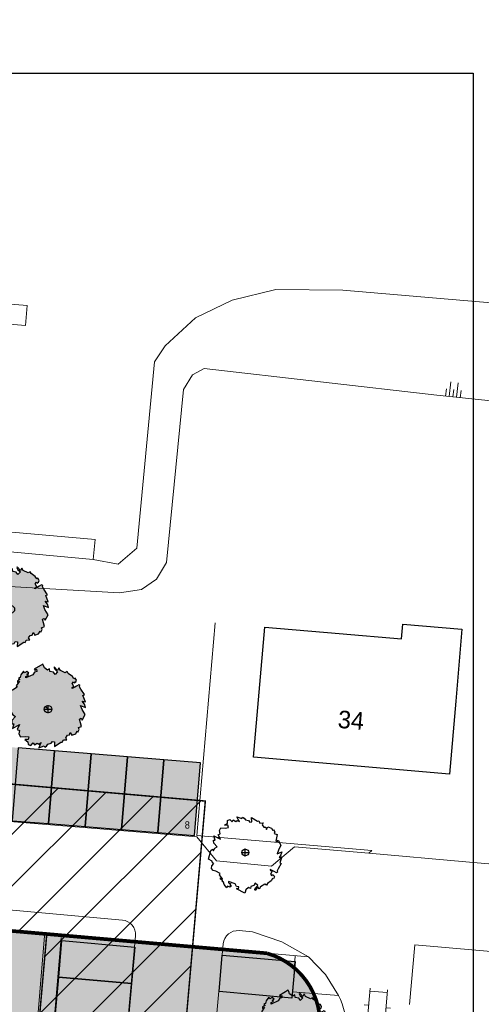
# Model space of a CAD drawing. Extents: x -1000932 to 2054797, y 285738 to 764020.
# Tile 513 of 656: x 343121 to 374661, y 585529 to 652846. Entities that reach past the tile are written whole.
import ezdxf

# ---------------------------------------------------------------- set-up
doc = ezdxf.new("R2010")
doc.units = 0
doc.header["$MEASUREMENT"] = 0
doc.layers.get('0').update_dxf_attribs({"color": 1, "linetype": 'CONTINUOUS'})
for name, color, linetype in [('--schets', 3, 'CONTINUOUS'), ('--schets pp', 1, 'CONTINUOUS'), ('-boom', 8, 'CONTINUOUS'), ('-boom beschermd', 82, 'CONTINUOUS'), ('31.', 7, 'CONTINUOUS'), ('bomen', 1, 'CONTINUOUS')]:
    doc.layers.add(name, color=color, linetype=linetype)
doc.layers.add('04H', color=6, linetype='CONTINUOUS', plot=False)
for name, color, linetype, lineweight in [('B01', 1, 'CONTINUOUS', 30), ('Q10', 7, 'CONTINUOUS', 0), ('S02', 7, 'CONTINUOUS', 0), ('S04', 7, 'CONTINUOUS', 0), ('T03', 84, 'CONTINUOUS', 0), ('T09', 7, 'CONTINUOUS', 0), ('V00', 7, 'CONTINUOUS', 0), ('W03', 5, 'CONTINUOUS', 0), ('Z02', 7, 'CONTINUOUS', 0), ('Z09', 7, 'CONTINUOUS', 0)]:
    doc.layers.add(name, color=color, linetype=linetype, lineweight=lineweight)
doc.styles.add('JK-T', font='arial.ttf', dxfattribs={"width": 0.9})
doc.styles.get("Standard").update_dxf_attribs({"font": 'romans.shx'})
doc.styles.add('Style-INTL_ISO_EQUAL', font='INTL_ISO_EQUAL.shx')

# ---------------------------------------------------------------- blocks, each defined once
blk = doc.blocks.new('S04')
at = {"layer": 'S04', "color": 7, "linetype": 'Continuous', "lineweight": 0}
for p, q in [((0, 0.0502), (0.0502, 0.0502)), ((0, 0.0251), (0.1004, 0.0251)), ((0, 0), (0.0502, 0)), ((0, -0.0251), (0.1004, -0.0251)), ((0, -0.0502), (0.0502, -0.0502))]:
    blk.add_line(p, q, dxfattribs=at)
blk = doc.blocks.new('S022')
at = {"layer": 'S02', "color": 7, "linetype": 'Continuous', "lineweight": 0}
for p, q in [((0.0308, -0.2299), (0.0308, 0.2301)), ((0.0308, 0.2101), (0.1508, 0.2101)), ((0.1508, -0.2299), (0.1508, 0.2301)), ((0.0008, 0.1151), (0.0308, 0.1151)), ((0.1508, 0.1051), (0.1808, 0.1051)), ((0.0308, 0.0001), (0.1508, 0.0001)), ((0.0008, -0.1147), (0.0308, -0.1147)), ((0.1508, -0.1047), (0.1808, -0.1047)), ((0.0308, -0.2099), (0.1508, -0.2099))]:
    blk.add_line(p, q, dxfattribs=at)
blk = doc.blocks.new('eigendomssituatie')
at = {"layer": '--schets pp', "linetype": 'Continuous', "transparency": 33554495}
h = blk.add_hatch(color=72, dxfattribs=at)
h.dxf.hatch_style = 1
edge = h.paths.add_edge_path()
edge.add_line((-4176.73854586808, 36691.06924980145), (18463.26145401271, 34709.06924984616))
edge.add_arc((17095.50999903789, 29904.28082499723), 4995.671711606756, -8.030102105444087, 74.11024197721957, ccw=False)
edge.add_line((22042.19821628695, 29206.41871005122), (21519.26145413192, 23075.06924982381))
edge.add_line((21519.26145413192, 23075.06924982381), (20841.66028853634, 15037.05444403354))
edge.add_line((20841.66028853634, 15037.05444403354), (9221.227534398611, 16016.65189056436))
edge.add_line((9221.227534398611, 16016.65189056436), (-3884.161830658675, 17236.71420983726))
edge.add_line((-3884.161830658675, 17236.71420983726), (-5436.461187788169, 504.3732174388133))
edge.add_line((-5436.461187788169, 504.3732174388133), (0.01009560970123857, -0.01570527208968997))
edge.add_line((0.01009560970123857, -0.01570527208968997), (-2500.443734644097, -26949.25618684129))
edge.add_line((-2500.443734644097, -26949.25618684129), (-6846.575806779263, -26546.03876589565))
edge.add_line((-6846.575806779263, -26546.03876589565), (-6942.65260836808, -27581.58700016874))
edge.add_line((-6942.65260836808, -27581.58700016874), (-9441.92006868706, -27349.73178386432))
edge.add_line((-9441.92006868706, -27349.73178386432), (-9345.841399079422, -26314.14745333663))
edge.add_line((-9345.841399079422, -26314.14745333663), (-13692.1799018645, -25910.91512983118))
edge.add_line((-13692.1799018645, -25910.91512983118), (-13547.04518649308, -23805.32137516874))
edge.add_line((-13547.04518649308, -23805.32137516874), (-35801.37771154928, -21685.47999814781))
edge.add_line((-35801.37771154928, -21685.47999814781), (-39085.49633917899, -21480.62403194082))
edge.add_line((-39085.49633917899, -21480.62403194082), (-35449.19473665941, 20057.36991770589))
edge.add_line((-35449.19473665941, 20057.36991770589), (-40995.94876814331, 20385.16075669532))
edge.add_line((-40995.94876814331, 20385.16075669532), (-40395.08653578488, 23168.33528979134))
edge.add_arc((-32072.55263851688, 19913.76534113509), 8936.262978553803, 110.35386289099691, 158.6417595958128, ccw=False)
edge.add_line((-35180.73854598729, 28292.06924983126), (-16026.04323336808, 34806.76749201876))
edge.add_arc((-6099.484764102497, 10583.2012472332), 26178.57377053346, 85.78798549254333, 112.28329390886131, ccw=False)
at = {"layer": '--schets pp', "color": 72, "linetype": 'Continuous', "const_width": 250}
blk.add_lwpolyline([(-4176.73854586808, 36691.06924980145), (18463.26145401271, 34709.06924984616, -0.3745828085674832), (22042.19821628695, 29206.41871005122), (21519.26145413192, 23075.06924982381), (20841.66028853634, 15037.05444403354), (9221.227534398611, 16016.65189056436), (-3884.161830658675, 17236.71420983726), (-5436.461187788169, 504.3732174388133), (0.01009560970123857, -0.01570527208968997), (-2500.443734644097, -26949.25618684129), (-6846.575806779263, -26546.03876589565), (-6942.65260836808, -27581.58700016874), (-9441.92006868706, -27349.73178386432), (-9345.841399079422, -26314.14745333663), (-13692.1799018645, -25910.91512983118), (-13547.04518649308, -23805.32137516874), (-35801.37771154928, -21685.47999814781), (-39085.49633917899, -21480.62403194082), (-35449.19473665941, 20057.36991770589), (-40995.94876814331, 20385.16075669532), (-40395.08653578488, 23168.33528979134, -0.2138698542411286), (-35180.73854598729, 28292.06924983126), (-16026.04323336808, 34806.76749201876, -0.1161253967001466)], format="xyb", close=True, dxfattribs=at)
blk = doc.blocks.new('Boom2')
at = {"layer": '-boom beschermd', "linetype": 'Continuous', "transparency": 33554559}
h = blk.add_hatch(color=76, dxfattribs=at)
h.dxf.hatch_style = 1
h.paths.add_polyline_path([(2240.141075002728, 1374.766463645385), (2146.682121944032, 1534.056125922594), (2181.519351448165, 1631.045440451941), (2095.917912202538, 1672.609482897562), (1934.719123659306, 1577.977185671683), (1832.328912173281, 1517.874499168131), (1638.855365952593, 1404.301295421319), (1657.686024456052, 1476.504264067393), (1771.432777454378, 1543.341232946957), (1651.219506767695, 1748.129382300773), (1731.645532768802, 1871.831033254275), (1778.392115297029, 1792.229360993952), (1894.065031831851, 1860.110946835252), (1933.653675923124, 1975.169062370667), (1846.796372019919, 2123.085103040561), (1767.132160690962, 2076.341741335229), (1666.942831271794, 2246.987987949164), (1379.934805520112, 2444.611185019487), (1306.472365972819, 2569.766456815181), (1169.873849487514, 2489.639101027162), (844.5268539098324, 2650.628845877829), (741.234987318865, 2824.553776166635), (644.213260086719, 2655.331512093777), (427.2188535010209, 2905.186350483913), (407.8961862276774, 2828.68866730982), (480.0289215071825, 2705.808017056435), (656.815061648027, 2555.612111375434), (475.5552824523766, 2369.160615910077), (367.5066993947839, 2532.626519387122), (121.3562126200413, 2587.048410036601), (98.06576855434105, 2757.006413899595), (-38.46982344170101, 2676.840683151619), (-249.7553960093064, 2828.220939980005), (-308.1654745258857, 2997.497008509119), (-354.9713324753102, 3077.16053464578), (-946.667514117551, 2729.801284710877), (-906.5883834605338, 2661.517821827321), (-792.7790485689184, 2728.347663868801), (-776.1916387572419, 2569.746544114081), (-928.0936730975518, 2541.806113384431), (-1029.189389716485, 2344.748450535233), (-1517.74067203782, 2134.387594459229), (-1512.329084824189, 2229.421383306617), (-1341.616692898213, 2329.634876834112), (-1440.57784236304, 2393.960073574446), (-1315.360074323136, 2467.423198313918), (-1441.07545576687, 2577.239070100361), (-1600.40353582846, 2483.721098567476), (-1673.901557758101, 2608.915045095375), (-1864.634544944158, 2357.613609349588), (-1898.371300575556, 2177.709501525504), (-2013.921585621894, 2097.930107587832), (-1924.599891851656, 2039.85898357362), (-2095.27747223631, 1939.677123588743), (-2096.770641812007, 1829.302558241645), (-1958.169074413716, 1910.944152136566), (-2167.131348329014, 1601.712823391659), (-2107.028276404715, 1499.28745776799), (-2425.625418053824, 1312.213096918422), (-2629.748889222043, 1268.910172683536), (-2730.887056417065, 1102.447633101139), (-2687.611474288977, 898.3238621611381), (-2535.204357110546, 743.0166301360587), (-2626.248974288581, 689.5777892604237), (-2661.040189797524, 562.0246424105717), (-2922.734617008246, 408.3651811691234), (-2708.701920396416, -242.6399843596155), (-2588.630274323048, -342.9390319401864), (-2514.872299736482, -207.8644873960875), (-2407.991054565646, -389.9224308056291), (-2221.322100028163, -499.4450460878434), (-2475.123859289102, -770.8297417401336), (-2478.239149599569, -1007.253103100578), (-2341.545247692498, -1003.168333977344), (-2423.181575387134, -1318.629152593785), (-1959.918396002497, -1045.783964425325), (-2120.690183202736, -1378.183681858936), (-1954.502042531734, -1458.569703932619), (-1995.926428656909, -1690.881553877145), (-1879.03513097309, -1889.479187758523), (-1552.389413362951, -1855.372657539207), (-1320.192255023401, -1878.140929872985), (-1349.123504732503, -2063.437991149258), (-1591.288126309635, -2067.92125562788), (-1378.915912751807, -2221.141272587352), (-1353.618822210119, -2420.555610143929), (-1184.430145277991, -2474.250883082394), (-1006.358195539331, -2308.452764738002), (-932.8954133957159, -2433.639284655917), (-737.5511586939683, -2318.951755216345), (-638.6248207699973, -2383.30858549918), (-467.8850867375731, -2283.094792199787), (-569.0541594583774, -2449.58892250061), (-638.7877225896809, -2643.521321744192), (-275.3988389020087, -2506.685487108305), (-221.9948095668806, -2597.761737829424), (-96.80472623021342, -2524.267664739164), (-23.1128969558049, -2389.217284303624), (215.1559547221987, -2325.851315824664), (295.5119293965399, -2202.173871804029), (444.7190316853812, -2221.672086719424), (435.5481258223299, -2551.753402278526), (872.1380053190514, -2246.143979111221), (973.8677015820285, -2262.975032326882), (1045.584046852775, -2098.460163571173), (1287.745105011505, -2094.008190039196), (1207.618091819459, -1957.440921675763), (1320.136664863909, -1784.282902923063), (1462.563899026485, -1761.899804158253), (1516.235350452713, -1592.676230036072), (1623.116595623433, -1774.734173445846), (1888.83187087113, -1679.963857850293), (1987.994297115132, -1484.013393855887), (2034.765343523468, -1563.708553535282), (2129.239022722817, -1385.84182941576), (2078.980470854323, -1261.697857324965), (2287.321842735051, -1185.870174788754), (2158.631930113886, -680.039676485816), (2261.060859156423, -619.9053136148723), (2334.527204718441, -745.060542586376), (2534.143883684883, -369.7948894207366), (2326.29700600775, -16.83356961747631), (2218.516478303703, 260.4311739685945), (2567.790882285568, 127.5726252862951), (2496.10785023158, 350.5345326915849), (2341.264198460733, 546.7159466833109), (2554.470749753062, 503.746077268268), (2387.661646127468, 941.138933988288), (2490.055677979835, 1001.249475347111)])
at = {"layer": '-boom beschermd', "linetype": 'Continuous'}
blk.add_lwpolyline([(2240.141075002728, 1374.766463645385), (2146.682121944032, 1534.056125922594), (2181.519351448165, 1631.045440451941), (2095.917912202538, 1672.609482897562), (1934.719123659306, 1577.977185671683), (1832.328912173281, 1517.874499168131), (1638.855365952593, 1404.301295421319), (1657.686024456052, 1476.504264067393), (1771.432777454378, 1543.341232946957), (1651.219506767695, 1748.129382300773), (1731.645532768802, 1871.831033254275), (1778.392115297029, 1792.229360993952), (1894.065031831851, 1860.110946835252), (1933.653675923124, 1975.169062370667), (1846.796372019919, 2123.085103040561), (1767.132160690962, 2076.341741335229), (1666.942831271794, 2246.987987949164), (1379.934805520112, 2444.611185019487), (1306.472365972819, 2569.766456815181), (1169.873849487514, 2489.639101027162), (844.5268539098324, 2650.628845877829), (741.234987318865, 2824.553776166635), (644.213260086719, 2655.331512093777), (427.2188535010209, 2905.186350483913), (407.8961862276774, 2828.68866730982), (480.0289215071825, 2705.808017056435), (656.815061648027, 2555.612111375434), (475.5552824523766, 2369.160615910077), (367.5066993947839, 2532.626519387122), (121.3562126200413, 2587.048410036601), (98.06576855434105, 2757.006413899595), (-38.46982344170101, 2676.840683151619), (-249.7553960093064, 2828.220939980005), (-308.1654745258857, 2997.497008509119), (-354.9713324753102, 3077.16053464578), (-946.667514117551, 2729.801284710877), (-906.5883834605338, 2661.517821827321), (-792.7790485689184, 2728.347663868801), (-776.1916387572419, 2569.746544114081), (-928.0936730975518, 2541.806113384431), (-1029.189389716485, 2344.748450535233), (-1517.74067203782, 2134.387594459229), (-1512.329084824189, 2229.421383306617), (-1341.616692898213, 2329.634876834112), (-1440.57784236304, 2393.960073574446), (-1315.360074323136, 2467.423198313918), (-1441.07545576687, 2577.239070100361), (-1600.40353582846, 2483.721098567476), (-1673.901557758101, 2608.915045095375), (-1864.634544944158, 2357.613609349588), (-1898.371300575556, 2177.709501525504), (-2013.921585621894, 2097.930107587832), (-1924.599891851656, 2039.85898357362), (-2095.27747223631, 1939.677123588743), (-2096.770641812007, 1829.302558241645), (-1958.169074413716, 1910.944152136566), (-2167.131348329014, 1601.712823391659), (-2107.028276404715, 1499.28745776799), (-2425.625418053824, 1312.213096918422), (-2629.748889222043, 1268.910172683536), (-2730.887056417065, 1102.447633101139), (-2687.611474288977, 898.3238621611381), (-2535.204357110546, 743.0166301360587), (-2626.248974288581, 689.5777892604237), (-2661.040189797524, 562.0246424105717), (-2922.734617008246, 408.3651811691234), (-2708.701920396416, -242.6399843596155), (-2588.630274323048, -342.9390319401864), (-2514.872299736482, -207.8644873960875), (-2407.991054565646, -389.9224308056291), (-2221.322100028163, -499.4450460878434), (-2475.123859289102, -770.8297417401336), (-2478.239149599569, -1007.253103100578), (-2341.545247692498, -1003.168333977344), (-2423.181575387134, -1318.629152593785), (-1959.918396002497, -1045.783964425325), (-2120.690183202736, -1378.183681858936), (-1954.502042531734, -1458.569703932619), (-1995.926428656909, -1690.881553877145), (-1879.03513097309, -1889.479187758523), (-1552.389413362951, -1855.372657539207), (-1320.192255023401, -1878.140929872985), (-1349.123504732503, -2063.437991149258), (-1591.288126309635, -2067.92125562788), (-1378.915912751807, -2221.141272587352), (-1353.618822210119, -2420.555610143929), (-1184.430145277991, -2474.250883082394), (-1006.358195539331, -2308.452764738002), (-932.8954133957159, -2433.639284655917), (-737.5511586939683, -2318.951755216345), (-638.6248207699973, -2383.30858549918), (-467.8850867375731, -2283.094792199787), (-569.0541594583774, -2449.58892250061), (-638.7877225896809, -2643.521321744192), (-275.3988389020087, -2506.685487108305), (-221.9948095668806, -2597.761737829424), (-96.80472623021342, -2524.267664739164), (-23.1128969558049, -2389.217284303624), (215.1559547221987, -2325.851315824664), (295.5119293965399, -2202.173871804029), (444.7190316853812, -2221.672086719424), (435.5481258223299, -2551.753402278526), (872.1380053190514, -2246.143979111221), (973.8677015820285, -2262.975032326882), (1045.584046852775, -2098.460163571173), (1287.745105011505, -2094.008190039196), (1207.618091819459, -1957.440921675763), (1320.136664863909, -1784.282902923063), (1462.563899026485, -1761.899804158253), (1516.235350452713, -1592.676230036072), (1623.116595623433, -1774.734173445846), (1888.83187087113, -1679.963857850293), (1987.994297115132, -1484.013393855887), (2034.765343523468, -1563.708553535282), (2129.239022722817, -1385.84182941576), (2078.980470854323, -1261.697857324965), (2287.321842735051, -1185.870174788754), (2158.631930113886, -680.039676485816), (2261.060859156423, -619.9053136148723), (2334.527204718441, -745.060542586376), (2534.143883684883, -369.7948894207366), (2326.29700600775, -16.83356961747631), (2218.516478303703, 260.4311739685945), (2567.790882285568, 127.5726252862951), (2496.10785023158, 350.5345326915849), (2341.264198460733, 546.7159466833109), (2554.470749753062, 503.746077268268), (2387.661646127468, 941.138933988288), (2490.055677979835, 1001.249475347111)], close=True, dxfattribs=at)
blk.add_lwpolyline([(0, 0), (-162.9241695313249, 195.9990656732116)], dxfattribs=at)
blk.add_circle((0, 0), 254.8723577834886, dxfattribs=at)
blk = doc.blocks.new('boom')
at = {"layer": '31.', "color": 7, "linetype": 'Continuous'}
for points in [[(2251.80828051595, -1106.205926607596), (2173.887591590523, -1256.205493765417), (2210.303128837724, -1343.212250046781), (2134.01737931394, -1385.236413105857), (1982.216964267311, -1306.337424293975), (1885.793354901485, -1256.224297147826), (1703.603915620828, -1161.53094182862), (1724.220932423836, -1226.642753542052), (1831.338077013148, -1282.37241938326), (1731.107258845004, -1475.215363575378), (1810.449942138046, -1584.490554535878), (1849.428164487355, -1509.532590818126), (1958.351373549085, -1566.126334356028), (1999.960998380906, -1669.427246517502), (1927.535710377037, -1808.721166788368), (1852.517681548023, -1769.750629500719), (1768.989292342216, -1930.443442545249), (1515.964705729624, -2124.603458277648), (1454.715516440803, -2242.457359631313), (1326.085039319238, -2175.658874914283), (1036.296854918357, -2338.137602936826), (950.0803199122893, -2501.971368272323), (853.4300944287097, -2351.874397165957), (666.8589403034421, -2590.471371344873), (645.5920018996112, -2521.459279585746), (705.7373041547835, -2405.746017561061), (860.2430165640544, -2260.136272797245), (685.7817176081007, -2098.250700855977), (594.7287687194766, -2252.751059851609), (372.3060847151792, -2314.09832386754), (359.0236219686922, -2470.538109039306), (230.4509567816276, -2403.702663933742), (44.46268121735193, -2552.023372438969), (-0.947729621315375, -2709.492246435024), (-39.97943810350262, -2784.51713332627), (-597.1746060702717, -2494.899703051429), (-563.7541439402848, -2430.59817462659), (-456.5828730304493, -2486.320026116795), (-448.8926459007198, -2340.571254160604), (-589.0511153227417, -2322.190292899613), (-690.7442434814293, -2146.840910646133), (-1147.19952013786, -1977.583268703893), (-1137.773566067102, -2064.195474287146), (-977.0207761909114, -2147.749738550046), (-1064.44396277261, -2211.208338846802), (-946.5297172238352, -2272.451776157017), (-1056.263172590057, -2378.752786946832), (-1206.295684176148, -2300.781599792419), (-1267.571476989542, -2418.669929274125), (-1453.753130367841, -2197.96488541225), (-1493.066052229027, -2035.121278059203), (-1602.439628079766, -1967.644271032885), (-1523.534554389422, -1910.356782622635), (-1684.259961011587, -1826.82816559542), (-1690.826643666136, -1726.013215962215), (-1560.296378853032, -1794.106256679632), (-1765.85499384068, -1521.307316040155), (-1715.74770695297, -1424.856922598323), (-2015.770382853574, -1268.879820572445), (-2204.38651482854, -1238.911540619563), (-2304.670585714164, -1091.528656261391), (-2274.736274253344, -902.9164417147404), (-2142.746676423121, -753.7808347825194), (-2228.485123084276, -709.2262538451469), (-2266.297799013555, -594.2808795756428), (-2512.727176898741, -466.1631036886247), (-2347.774639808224, 138.9603937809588), (-2242.753754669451, 236.2958245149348), (-2168.968191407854, 116.3050894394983), (-2079.855939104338, 287.7469081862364), (-1914.390939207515, 396.6484921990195), (-2159.162320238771, 632.7459877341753), (-2173.146963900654, 848.692170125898), (-2048.015596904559, 851.4008923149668), (-2137.499847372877, 1135.897056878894), (-1701.209176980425, 908.3335933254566), (-1863.818897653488, 1204.585402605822), (-1715.713569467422, 1285.889265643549), (-1764.518872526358, 1496.275491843), (-1667.032586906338, 1683.306273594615), (-1366.868504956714, 1667.519393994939), (-1155.708429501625, 1699.277924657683), (-1190.879303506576, 1867.275065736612), (-1412.43674064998, 1859.967295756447), (-1225.537870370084, 2010.017902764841), (-1211.815051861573, 2193.478551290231), (-1059.70369904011, 2250.533744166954), (-889.1232609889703, 2107.382555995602), (-827.8782579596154, 2225.265453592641), (-643.9286475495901, 2129.643180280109), (-556.5404370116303, 2193.125344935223), (-395.7491250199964, 2109.577628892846), (-496.0681719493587, 2256.984077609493), (-568.9489074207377, 2430.958846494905), (-230.3545297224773, 2323.012531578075), (-185.8318856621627, 2408.773994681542), (-67.94424363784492, 2347.496129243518), (5.775274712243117, 2227.525459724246), (226.5480552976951, 2180.836944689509), (305.8248332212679, 2071.58085274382), (441.2807912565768, 2096.433503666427), (417.3459203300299, 2397.702575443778), (830.8054949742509, 2138.941381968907), (922.993691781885, 2159.116191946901), (996.295911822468, 2012.128974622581), (1217.841430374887, 2019.464624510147), (1151.039446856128, 1890.865216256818), (1262.043796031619, 1737.899254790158), (1393.285145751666, 1724.148071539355), (1450.313874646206, 1572.001324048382), (1539.426126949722, 1743.443142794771), (1786.763878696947, 1669.339513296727), (1886.634697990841, 1494.912051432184), (1925.631290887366, 1569.961469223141), (2020.362428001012, 1411.834044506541)], [(2020.362428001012, 1411.834044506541), (1980.268502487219, 1295.998359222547), (2174.275552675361, 1236.508194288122), (2080.48679799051, 768.0988398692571), (2176.937790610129, 717.960065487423), (2238.186700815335, 835.8158999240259), (2438.329387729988, 502.2257036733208), (2264.97943182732, 169.8100759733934), (2179.532251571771, -88.69085307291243), (2492.516642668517, 49.20364684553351), (2437.501084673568, -157.9729910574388), (2305.214954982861, -344.5843578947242), (2498.067593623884, -295.2585980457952), (2366.214191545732, -702.9093504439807), (2462.630068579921, -753.023593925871), (2251.80828051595, -1106.205926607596)]]:
    blk.add_lwpolyline(points, dxfattribs=at)
blk.add_circle((0, 0), 234.5930326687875, dxfattribs=at)
blk = doc.blocks.new('UNNAMED')
at = {"color": 0}
for p, q in [((-0.5, 0), (0.5, 0)), ((0, -0.5), (0, 0.5))]:
    blk.add_line(p, q, dxfattribs=at)

msp = doc.modelspace()

# ---------------------------------------------------------------- hatches: boundary and pattern name
at = {"layer": '--schets pp', "linetype": 'Continuous'}
h = msp.add_hatch(color=71, dxfattribs=at)
h.dxf.hatch_style = 1
h.paths.add_polyline_path([(352977.613002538, 602251.9487771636), (352569.6213607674, 597268.6222957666), (355061.284601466, 597064.6264748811), (355469.2762432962, 602047.952956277)])
h.paths.add_polyline_path([(335535.9703154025, 603679.9195235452), (335127.9786736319, 598696.5930421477), (337619.6419143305, 598492.5972212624), (338027.6335561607, 603475.9237026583)])
h.paths.add_polyline_path([(338027.6335561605, 603475.9237026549), (337619.6419143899, 598492.5972212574), (340111.3051550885, 598288.6014003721), (340519.2967969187, 603271.927881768)])
h.paths.add_polyline_path([(340519.2967969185, 603271.9278817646), (340111.3051551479, 598288.6014003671), (342602.9683958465, 598084.6055794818), (343010.9600376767, 603067.9320608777)])
h.paths.add_polyline_path([(343010.9600376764, 603067.9320608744), (342602.9683959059, 598084.6055794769), (345094.6316366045, 597880.6097585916), (345502.6232784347, 602863.9362399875)])
h.paths.add_polyline_path([(345502.6232784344, 602863.9362399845), (345094.6316366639, 597880.609758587), (347586.2948773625, 597676.6139377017), (347994.2865191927, 602659.9404190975)])
h.paths.add_polyline_path([(347994.2865191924, 602659.9404190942), (347586.2948774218, 597676.6139376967), (350077.9581181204, 597472.6181168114), (350485.9497599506, 602455.9445982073)])
h.paths.add_polyline_path([(350485.9497608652, 602455.944598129), (350077.9581190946, 597472.6181167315), (352569.6213597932, 597268.6222958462), (352977.6130016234, 602251.9487772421)])
h = msp.add_hatch(dxfattribs=at)
h.set_pattern_fill('ANSI31', color=241, scale=20000)
h.set_pattern_definition([(45, (0, 0), (-1767.766952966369, 1767.766952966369), [])])
edge = h.paths.add_edge_path()
edge.add_line((355804.7511520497, 599424.8507344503), (354111.3177823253, 580081.0911526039))
edge.add_line((354111.3177823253, 580081.0911526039), (361601.6670026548, 579453.9825543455))
edge.add_line((361601.6670026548, 579453.9825543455), (354729.8815622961, 500066.6636393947))
edge.add_line((354729.8815622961, 500066.6636393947), (345617.5396752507, 493354.47228252))
edge.add_line((345617.5396752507, 493354.47228252), (344373.9413207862, 482143.6864718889))
edge.add_line((344373.9413207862, 482143.6864718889), (343887.1058944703, 482209.9640236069))
edge.add_line((343887.1058944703, 482209.9640236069), (340754.5433487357, 459200.0250188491))
edge.add_line((340754.5433487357, 459200.0250188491), (314922.2949527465, 465342.6042660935))
edge.add_line((314922.2949527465, 465342.6042660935), (318240.7456150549, 486994.8467683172))
edge.add_line((318240.7456150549, 486994.8467683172), (286025.0114112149, 493299.4517478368))
edge.add_line((286025.0114112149, 493299.4517478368), (290594.9185933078, 575452.4547945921))
edge.add_arc((309231.8188555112, 574415.7440086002), 18665.71243315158, 106.97638786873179, 176.8161014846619, ccw=False)
edge.add_line((303781.8493533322, 592268.1010816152), (321937.56925588, 598455.6892980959))
edge.add_arc((335714.4237618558, 564014.9986440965), 37093.97380711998, 88.43968645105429, 111.8022387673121, ccw=False)
edge.add_line((336724.4645847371, 601095.2185779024), (338248.2503043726, 600961.8200224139))
edge.add_line((338248.2503043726, 600961.8200224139), (355804.7511520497, 599424.8507344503))
edge = h.paths.add_edge_path(flags=16)
edge.add_line((344970.7460233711, 590335.0579495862), (343273.9974750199, 570953.4297279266))
edge.add_line((343273.9974750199, 570953.4297279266), (350774.1102127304, 570325.5037064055))
edge.add_line((350774.1102127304, 570325.5037064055), (345157.2144449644, 505435.4835656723))
edge.add_line((345157.2144449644, 505435.4835656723), (336161.2691324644, 498809.0304406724))
edge.add_line((336161.2691324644, 498809.0304406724), (335565.1519449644, 493435.1554406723))
edge.add_line((335565.1519449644, 493435.1554406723), (335327.4592749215, 493467.5148117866))
edge.add_line((335327.4592749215, 493467.5148117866), (332334.2378824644, 471481.0929406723))
edge.add_line((332334.2378824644, 471481.0929406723), (326203.2849696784, 472938.9553594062))
edge.add_line((326203.2849696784, 472938.9553594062), (329579.1206949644, 494965.6241906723))
edge.add_line((329579.1206949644, 494965.6241906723), (296493.3313912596, 501440.4985696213))
edge.add_line((296493.3313912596, 501440.4985696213), (300579.4827126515, 574897.0456240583))
edge.add_arc((309231.8188555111, 574415.7440086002), 8665.712433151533, 106.1143616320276, 176.8161014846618, ccw=False)
edge.add_line((306826.6029566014, 582740.977245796), (325429.2066324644, 589080.8663781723))
edge.add_arc((335714.4237618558, 564014.9986440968), 27093.97380711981, 89.0254667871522, 112.30969579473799, ccw=False)
edge.add_line((336175.2378824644, 591105.053406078), (337376.1441324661, 590999.9210656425))
edge.add_line((337376.1441324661, 590999.9210656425), (344970.7460233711, 590335.0579495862))
h = msp.add_hatch(color=71, dxfattribs=at)
h.dxf.hatch_style = 1
h.paths.add_polyline_path([(346011.030070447, 589884.0899804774), (350990.7891021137, 589434.6458943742), (350766.0670590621, 586944.7663785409), (345786.3080273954, 587394.210464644)])
h = msp.add_hatch(color=71, dxfattribs=at)
h.dxf.hatch_style = 1
h.paths.add_polyline_path([(356966.499940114, 588895.3129910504), (361946.2589717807, 588445.8689049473), (361721.536928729, 585955.989389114), (356741.7778970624, 586405.4334752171)])
h = msp.add_hatch(color=71, dxfattribs=at)
h.dxf.hatch_style = 1
h.paths.add_polyline_path([(345786.3080273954, 587394.210464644), (350766.0670590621, 586944.7663785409), (350541.3450160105, 584454.8868627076), (345561.5859843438, 584904.3309488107)])

# ---------------------------------------------------------------- linework, layer by layer
at = {"layer": '--schets pp', "ltscale": 200}
for points in [[(343010.9600376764, 603067.9320608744), (342602.9683959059, 598084.6055794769), (345094.6316366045, 597880.6097585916), (345502.6232784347, 602863.9362399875)], [(345502.6232784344, 602863.9362399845), (345094.6316366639, 597880.609758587), (347586.2948773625, 597676.6139377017), (347994.2865191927, 602659.9404190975)], [(347994.2865191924, 602659.9404190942), (347586.2948774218, 597676.6139376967), (350077.9581181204, 597472.6181168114), (350485.9497599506, 602455.9445982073)], [(350485.9497608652, 602455.944598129), (350077.9581190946, 597472.6181167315), (352569.6213597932, 597268.6222958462), (352977.6130016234, 602251.9487772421)], [(352977.613002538, 602251.9487771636), (352569.6213607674, 597268.6222957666), (355061.284601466, 597064.6264748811), (355469.2762432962, 602047.952956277)]]:
    msp.add_lwpolyline(points, close=True, dxfattribs=at)
at = {"layer": '--schets pp', "color": 241, "linetype": 'Continuous', "const_width": 100}
for points in [[(355804.7511520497, 599424.8507344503), (354111.3177823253, 580081.0911526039), (361601.6670026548, 579453.9825543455), (354729.8815622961, 500066.6636393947), (345617.5396752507, 493354.47228252), (344373.9413207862, 482143.6864718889), (343887.1058944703, 482209.9640236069), (340754.5433487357, 459200.0250188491), (314922.2949527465, 465342.6042660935), (318240.7456150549, 486994.8467683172), (286025.0114112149, 493299.4517478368), (290594.9185933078, 575452.4547945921, -0.3145300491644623), (303781.8493533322, 592268.1010816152), (321937.56925588, 598455.6892980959, -0.1022929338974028), (336724.4645847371, 601095.2185779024), (338248.2503043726, 600961.8200224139)], [(344970.7460233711, 590335.0579495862), (343273.9974750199, 570953.4297279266), (350774.1102127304, 570325.5037064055), (345157.2144449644, 505435.4835656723), (336161.2691324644, 498809.0304406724), (335565.1519449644, 493435.1554406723), (335327.4592749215, 493467.5148117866), (332334.2378824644, 471481.0929406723), (326203.2849696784, 472938.9553594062), (329579.1206949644, 494965.6241906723), (296493.3313912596, 501440.4985696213), (300579.4827126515, 574897.0456240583, -0.3186683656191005), (306826.6029566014, 582740.977245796), (325429.2066324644, 589080.8663781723, -0.1019476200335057), (336175.2378824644, 591105.053406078), (337376.1441324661, 590999.9210656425)]]:
    msp.add_lwpolyline(points, format="xyb", close=True, dxfattribs=at)
at = {"layer": '--schets pp', "linetype": 'Continuous'}
for points in [[(346011.030070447, 589884.0899804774), (350990.7891021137, 589434.6458943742), (350766.0670590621, 586944.7663785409), (345786.3080273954, 587394.210464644)], [(356966.499940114, 588895.3129910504), (361946.2589717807, 588445.8689049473), (361721.536928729, 585955.989389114), (356741.7778970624, 586405.4334752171)], [(345786.3080273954, 587394.210464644), (350766.0670590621, 586944.7663785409), (350541.3450160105, 584454.8868627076), (345561.5859843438, 584904.3309488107)]]:
    msp.add_lwpolyline(points, close=True, dxfattribs=at)
at = {"layer": '04H', "linetype": 'Continuous'}
msp.add_lwpolyline([(225607.2778555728, 649191.0911185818), (374107.2778555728, 649191.0911185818), (374107.2778555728, 439191.0911185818), (225607.2778555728, 439191.0911185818)], close=True, dxfattribs=at)
at = {"layer": 'B01', "flags": 128}
for points in [[(372910.1441324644, 606248.9210656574), (372484.1441324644, 601270.92106565), (359101.1441324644, 602416.9210656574), (359863.1441324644, 611320.9210656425), (364942.1441323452, 610888.9210656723)], [(364942.1441323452, 610888.9210656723), (369210.1441323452, 610521.9210656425), (369295.1441324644, 611513.9210656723), (373333.1441323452, 611167.92106565), (372910.1441324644, 606248.9210656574)]]:
    msp.add_lwpolyline(points, dxfattribs=at)
at = {"layer": 'Q10', "flags": 128}
for points in [[(309910.1441324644, 620310.9210656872), (311205.1441323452, 635922.9210656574), (343626.1441324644, 633295.9210656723), (343514.1441323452, 631935.9210656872), (312501.1441324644, 634550.9210656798), (311502.1441323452, 620553.92106565), (348280.1441324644, 617304.9210656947), (348134.1441323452, 615950.9210656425)], [(348134.1441323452, 615950.9210656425), (311686.1441323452, 619302.9210656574)]]:
    msp.add_lwpolyline(points, dxfattribs=at)
at = {"layer": 'T03', "flags": 128}
msp.add_lwpolyline([(356475.1441323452, 611610.9210656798), (355231.1441324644, 597081.9210656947), (367171.1441323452, 596038.9210656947)], dxfattribs=at)
at = {"layer": 'T09', "flags": 128}
for points in [[(372720.1441323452, 627058.92106565), (371631.1441323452, 627172.9210656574), (355734.1441324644, 628990.9210656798), (354937.1441324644, 628568.9210656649), (354309.1441324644, 627560.9210656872), (353143.1441324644, 615735.9210656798), (352461.1441324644, 614593.9210656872), (351450.1441324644, 613883.9210656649), (349940.1441324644, 613663.9210656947), (334061.1441323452, 614562.9210656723), (319321.1441324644, 615802.9210656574), (313718.1441324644, 617118.92106565), (311581.1441324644, 618023.9210656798)], [(457497.1441323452, 617785.9210656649), (443959.1441323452, 619262.9210656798), (442286.1441323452, 619382.9210656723), (441764.1441323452, 619286.9210656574), (440828.1441323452, 619004.92106565), (423645.1441324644, 620409.9210656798), (422005.1441324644, 621152.9210656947), (420840.1441323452, 621918.9210656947), (419900.1441324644, 622265.92106565), (400847.1441323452, 624126.9210656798), (372720.1441323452, 627058.92106565)]]:
    msp.add_lwpolyline(points, dxfattribs=at)
at = {"layer": 'V00', "flags": 128}
for points in [[(347474.1441324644, 597608.9210656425), (339608.1441324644, 598252.9210656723)], [(347474.1441324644, 597608.9210656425), (355222.1441323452, 596973.9210656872), (356572.1441324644, 595348.9210656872), (360317.1441323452, 594973.9210656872), (361902.1441324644, 596298.9210656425), (366974.1441324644, 595855.9210656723)], [(366974.1441324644, 595855.9210656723), (367171.1441323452, 596038.9210656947)], [(373607.1441323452, 595276.92106565), (366974.1441324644, 595855.9210656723)], [(377006.1441323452, 594980.9210656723), (373607.1441323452, 595276.92106565)], [(337376.1441324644, 590999.9210656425), (360016.1441323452, 589017.9210656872)], [(359032.1441324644, 590473.9210656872), (361022.1441324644, 589795.9210656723), (362857.1441323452, 588768.9210656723)], [(344821.6686216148, 590200.8826483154), (343231.3235758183, 570958.4491424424)], [(344887.4198551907, 577434.6924013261), (345965.5370426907, 590090.3584169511)], [(405024.1441323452, 586533.9210656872), (370112.1441323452, 589588.9210656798), (369754.1441323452, 585505.9210656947)], [(360016.1441323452, 589017.9210656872), (362857.1441323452, 588768.9210656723)], [(364909.1441323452, 586139.9210656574), (361793.8701759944, 586377.5747085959), (361947.8701759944, 588843.5747086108)], [(362857.1441323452, 588768.9210656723), (364024.0119733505, 587564.3719251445), (364909.1441323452, 586139.9210656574)], [(364909.1441323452, 586139.9210656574), (365042.1441324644, 585850.9210656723), (365164.1441323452, 585552.9210656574)], [(365164.1441323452, 585552.9210656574), (365553.1441323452, 584190.9210656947), (365692.1441323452, 582780.9210656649)]]:
    msp.add_lwpolyline(points, dxfattribs=at)
msp.add_lwpolyline([(336344.1441323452, 592534.9210656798), (350133.7954195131, 591289.5315958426, -0.4140431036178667), (351039.2787623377, 590203.7434578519), (349642.514588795, 574727.8495188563), (349597.5701801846, 574229.8736156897, 0.4142135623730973), (350503.6331692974, 573144.0329921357), (354488.0708988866, 572784.4208176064, 0.4140280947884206), (355573.854399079, 573689.8531209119), (357025.3666815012, 589659.3769912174, -0.4142135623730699), (358111.7344657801, 590564.8078484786), (359034.5486291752, 590480.9785117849)], format="xyb", dxfattribs=at)
at = {"layer": 'W03', "flags": 128}
for points in [[(348134.1441323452, 615950.9210656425), (349850.1441323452, 615613.9210656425), (351125.1441324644, 616710.9210656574), (352342.1441324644, 629445.9210656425), (353054.1441324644, 630547.9210656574), (355142.1441324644, 632452.9210656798), (357631.1441323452, 633668.9210656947), (360619.1441324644, 634395.92106565), (365193.1441323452, 634344.9210656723), (373462.1441323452, 633648.9210656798)], [(373462.1441323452, 633648.9210656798), (401539.1441323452, 631286.9210656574), (442090.1441323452, 626591.92106565), (458299.1441324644, 625128.9210656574)]]:
    msp.add_lwpolyline(points, dxfattribs=at)

# ---------------------------------------------------------------- block references
at = {"layer": '--schets', "linetype": 'Continuous'}
for p in [(342521.3908517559, 612534.4795213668), (345057.3908519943, 605705.4795213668), (361815.3908517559, 583412.4795213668)]:
    msp.add_blockref('Boom2', p, dxfattribs=at)
at = {"layer": '--schets pp', "linetype": 'Continuous'}
msp.add_blockref('eigendomssituatie', (341552.8826783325, 554308.8518158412), dxfattribs=at)
at = {"layer": '-boom', "linetype": 'Continuous'}
msp.add_blockref('boom', (358534.3908517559, 595908.4795213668), dxfattribs=at)
at = {"layer": 'bomen', "xscale": 531.2874016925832, "yscale": 531.2874016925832, "zscale": 531.2874016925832}
for p in [(345057.3908519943, 605705.4795213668), (358534.3908517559, 595908.4795213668)]:
    msp.add_blockref('UNNAMED', p, dxfattribs=at)
at = {"layer": 'S02', "xscale": 10000, "yscale": 10000, "zscale": 10000, "rotation": 355.3552783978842}
msp.add_blockref('S022', (366564.1441324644, 584355.9210656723), dxfattribs=at)
at = {"layer": 'S04', "xscale": 10000, "yscale": 10000, "zscale": 10000, "rotation": 83.57584727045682}
msp.add_blockref('S04', (372720.1441323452, 627058.92106565), dxfattribs=at)

# ---------------------------------------------------------------- texts
at = {"layer": '04H', "linetype": 'Continuous', "insert": (299535.6284382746, 666163.863773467), "char_height": 2000, "attachment_point": 1}
msp.add_mtext_dynamic_manual_height_columns('{\\fArial|b0|i0|c0|p34;\\LHUIDIGE SITUATIE MET VOORGENOMEN ONTWIKKELINGEN\\P\\lNB: 46\\PKerk: 30\\PDH: 30\\P\\P\\LTOTAAL: 106 pp\\PEXTRA 16 PP}', width=108559.7506484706, gutter_width=25, heights=[0], dxfattribs=at)
at = {"layer": 'Z02', "style": 'Style-INTL_ISO_EQUAL'}
msp.add_text('34', height=1200, rotation=355.1221191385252, dxfattribs=at).set_placement((364822.1441324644, 604435.9210656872))
at = {"layer": 'Z09', "style": 'JK-T', "width": 0.9}
msp.add_text('8', height=500, dxfattribs=at).set_placement((354397.5108744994, 597542.2669897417))

doc.saveas('drawing.dxf')
